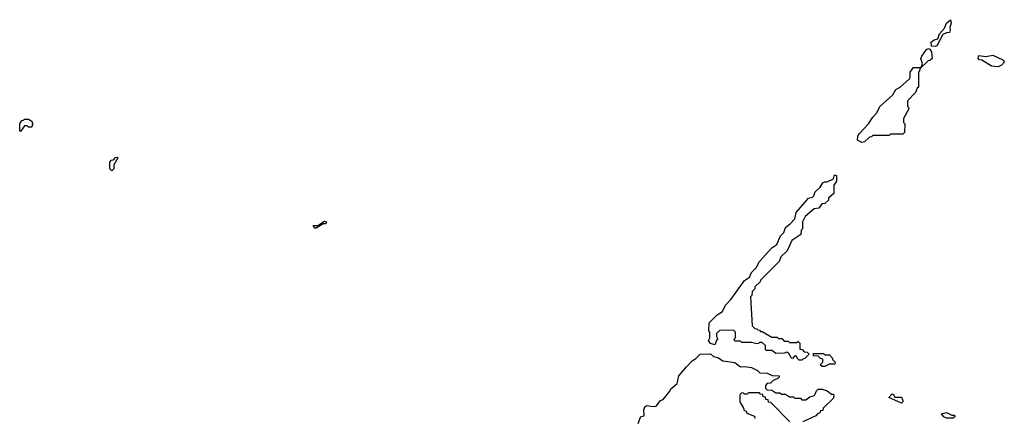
# Model space of a CAD drawing. Extents: x 2708302 to 2968450, y 494490 to 722710.
# Tile 264 of 284: x 2895140 to 2902360, y 689753 to 692680. Entities that reach past the tile are written whole.
import ezdxf

# ---------------------------------------------------------------- set-up
doc = ezdxf.new("R2010")
doc.units = 0

msp = doc.modelspace()

# ---------------------------------------------------------------- linework, layer by layer
at = {"layer": '0CON20XD'}
for points in [[(2901855, 692484), (2901826, 692486), (2901824, 692515), (2901845, 692531.2), (2901871.7, 692538.3), (2901883.8, 692575), (2901922.5, 692617.5), (2901935.8, 692655), (2901965, 692680), (2901971.4, 692655), (2901960, 692625), (2901963.3, 692605), (2901957.5, 692585), (2901935, 692583.3), (2901910, 692570), (2901865, 692487.5), (2901855, 692484)], [(2901315, 691777.5), (2901282.5, 691795), (2901286.2, 691825), (2901298.8, 691845), (2901363.8, 691915), (2901395.8, 691965), (2901425, 691996), (2901448.1, 692041.9), (2901542.9, 692127.1), (2901565, 692167.5), (2901596.2, 692183.8), (2901663.9, 692246.1), (2901670, 692255), (2901670, 692295), (2901695, 692330), (2901750, 692330), (2901760, 692355), (2901748, 692395), (2901755, 692412.5), (2901788.6, 692461.4), (2901805, 692468.8), (2901814, 692464), (2901826.2, 692445), (2901830, 692395), (2901815, 692380), (2901801.7, 692378.3), (2901741.7, 692318.3), (2901738.3, 692301.7), (2901730, 692295), (2901730, 692185), (2901721.7, 692178.3), (2901710, 692145), (2901650, 692085), (2901650, 692045), (2901658.3, 692038.3), (2901660, 692025), (2901620, 691955), (2901620, 691925), (2901630, 691915), (2901628.3, 691851.7), (2901615, 691840), (2901525, 691840), (2901515, 691830), (2901395, 691830), (2901385, 691820), (2901371.7, 691818.3), (2901335, 691782.5), (2901315, 691777.5)], [(2902315, 692333.8), (2902265, 692337.5), (2902195, 692382.5), (2902175, 692384), (2902167.5, 692395), (2902173.9, 692416.1), (2902225, 692410), (2902275, 692420), (2902350, 692385), (2902360, 692375), (2902355, 692360), (2902340, 692345), (2902315, 692333.8)], [(2895145, 691860), (2895140, 691865), (2895140, 691915), (2895155, 691940), (2895168.3, 691941.7), (2895175, 691950), (2895205, 691950), (2895230, 691935), (2895231.7, 691921.7), (2895240, 691915), (2895231.7, 691908.3), (2895228.3, 691891.7), (2895205, 691890), (2895195, 691900), (2895175, 691900), (2895145, 691860)], [(2895815, 691570), (2895800, 691585), (2895800, 691635), (2895811.7, 691648.3), (2895828.3, 691651.7), (2895841.7, 691668.3), (2895855, 691670), (2895860, 691665), (2895830, 691615), (2895830, 691585), (2895815, 691570)], [(2900875, 690180), (2900855, 690180), (2900840, 690195), (2900835, 690210), (2900821.7, 690208.3), (2900807, 690193), (2900800, 690195), (2900780, 690230), (2900765, 690240), (2900745, 690232.5), (2900685, 690230), (2900655, 690250), (2900615, 690250), (2900610, 690255), (2900608.3, 690288.3), (2900585, 690310), (2900565, 690310), (2900558.3, 690301.7), (2900545, 690300), (2900505, 690310), (2900435, 690310), (2900425, 690320), (2900385, 690320), (2900380, 690335), (2900390, 690345), (2900390, 690385), (2900375, 690400), (2900271.7, 690398.3), (2900250, 690375), (2900250, 690355), (2900260, 690335), (2900251.7, 690328.3), (2900237, 690293), (2900205, 690302.5), (2900190, 690325), (2900200, 690345), (2900200, 690385), (2900193.8, 690395), (2900196.4, 690453.6), (2900255, 690513.3), (2900292.5, 690537.5), (2900315.5, 690584.5), (2900354, 690625), (2900454.2, 690765), (2900490.8, 690789.2), (2900505.8, 690825), (2900540.9, 690859.1), (2900566, 690905), (2900654.3, 691005.7), (2900691.2, 691028.8), (2900717.7, 691092.3), (2900743.6, 691116.4), (2900756.2, 691155), (2900790, 691180), (2900823, 691217), (2900833.3, 691265), (2900898.3, 691338.3), (2900925, 691370), (2900952.5, 691377.5), (2900963, 691387), (2900973.8, 691415), (2901010, 691450), (2901028.3, 691481.7), (2901045, 691490), (2901061.7, 691488.3), (2901108.3, 691511.7), (2901115, 691540), (2901130, 691535), (2901130, 691495), (2901110, 691465), (2901110, 691405), (2901071.7, 691368.3), (2901070, 691355), (2901045, 691330), (2901021.7, 691328.3), (2901000, 691295), (2900965, 691290), (2900900, 691235), (2900880, 691195), (2900880, 691145), (2900870, 691135), (2900868.3, 691101.7), (2900801.7, 691058.3), (2900768.3, 690981.7), (2900721.7, 690938.3), (2900710, 690905), (2900571.7, 690768.3), (2900570, 690755), (2900531.7, 690718.3), (2900530, 690705), (2900510, 690685), (2900507.5, 690655), (2900500, 690645), (2900511.7, 690431.7), (2900531.7, 690411.7), (2900545, 690410), (2900551.7, 690401.7), (2900565, 690400), (2900571.7, 690391.7), (2900585, 690390), (2900655, 690350), (2900695, 690350), (2900705, 690340), (2900728.3, 690338.3), (2900745, 690320), (2900775, 690320), (2900785, 690310), (2900835, 690310), (2900848.3, 690318.3), (2900860, 690305), (2900860, 690260), (2900878.3, 690258.3), (2900891.7, 690241.7), (2900915, 690240), (2900930, 690225), (2900898.3, 690191.7), (2900881.7, 690188.3), (2900875, 690180)], [(2897315, 691150), (2897305, 691150), (2897291.7, 691168.3), (2897325, 691170), (2897375, 691200), (2897390, 691195), (2897385, 691180), (2897365, 691180), (2897315, 691150)], [(2899674.2, 689715.8), (2899693.6, 689766.4), (2899718.3, 689771.7), (2899717.5, 689815), (2899725, 689836.7), (2899736.2, 689846.2), (2899785, 689840), (2899807, 689843), (2899840, 689885), (2899859.3, 689890.7), (2899908.3, 689951.7), (2899915, 689970), (2899960, 690010), (2899974, 690065), (2900030, 690130), (2900070, 690175), (2900098.3, 690191.7), (2900130, 690225), (2900205, 690226.2), (2900227.5, 690207.5), (2900265, 690196.2), (2900295.9, 690175.9), (2900385, 690163.3), (2900425, 690130), (2900455, 690132.5), (2900505, 690125.7), (2900550, 690105), (2900568.3, 690088.3), (2900620, 690085), (2900657, 690067), (2900710, 690065), (2900710, 690055), (2900700, 690045), (2900665, 690030), (2900645, 690012.5), (2900621.7, 690008.3), (2900610, 689995), (2900610, 689975), (2900621.7, 689961.7), (2900655, 689960), (2900685, 689940), (2900715, 689940), (2900725, 689930), (2900755, 689930), (2900785, 689910), (2900815, 689910), (2900825, 689900), (2900865, 689900), (2900875, 689890), (2900905, 689890), (2900935, 689910), (2900968.3, 689921.7), (2900982.5, 689955), (2900995, 689966.7), (2901025, 689966.2), (2901060, 689955), (2901091.7, 689931.7), (2901105, 689930), (2901110, 689925), (2901108.3, 689901.7), (2901031.7, 689828.3), (2901028.3, 689811.7), (2901011.7, 689808.3), (2901008.3, 689791.7), (2900991.7, 689788.3), (2900978.3, 689771.7), (2900881.7, 689728.3)], [(2901045, 690132.5), (2901025, 690132.5), (2901010, 690145), (2901030, 690165), (2901028.3, 690188.3), (2901011.7, 690191.7), (2900995, 690210), (2900961.7, 690211.7), (2900961.7, 690228.3), (2901035, 690230), (2901045, 690220), (2901078.3, 690218.3), (2901098.3, 690198.3), (2901101.7, 690181.7), (2901120, 690165), (2901118.3, 690151.7), (2901075, 690150), (2901045, 690132.5)], [(2900788.3, 689728.3), (2900648.3, 689868.3), (2900631.7, 689871.7), (2900628.3, 689888.3), (2900611.7, 689891.7), (2900608.3, 689908.3), (2900591.7, 689911.7), (2900588.3, 689928.3), (2900571.7, 689931.7), (2900565, 689940), (2900485, 689940), (2900475, 689930), (2900455, 689930), (2900448.3, 689938.3), (2900435, 689940), (2900420, 689925), (2900420, 689875), (2900448.3, 689828.3), (2900451.7, 689811.7), (2900468.3, 689808.3), (2900471.7, 689791.7), (2900528.3, 689768.3), (2900531.7, 689751.7)], [(2901605, 689864.3), (2901513, 689907), (2901535, 689930), (2901545, 689930), (2901558.3, 689908.3), (2901605, 689907.5), (2901616.2, 689885), (2901616, 689874), (2901605, 689864.3)], [(2901985, 689753.8), (2901935, 689754.4), (2901916.7, 689765), (2901900, 689785), (2901935, 689796.2), (2901975, 689777.5), (2901995, 689777.5), (2901996.2, 689765), (2901985, 689753.8)]]:
    msp.add_lwpolyline(points, dxfattribs=at)

doc.saveas('drawing.dxf')
